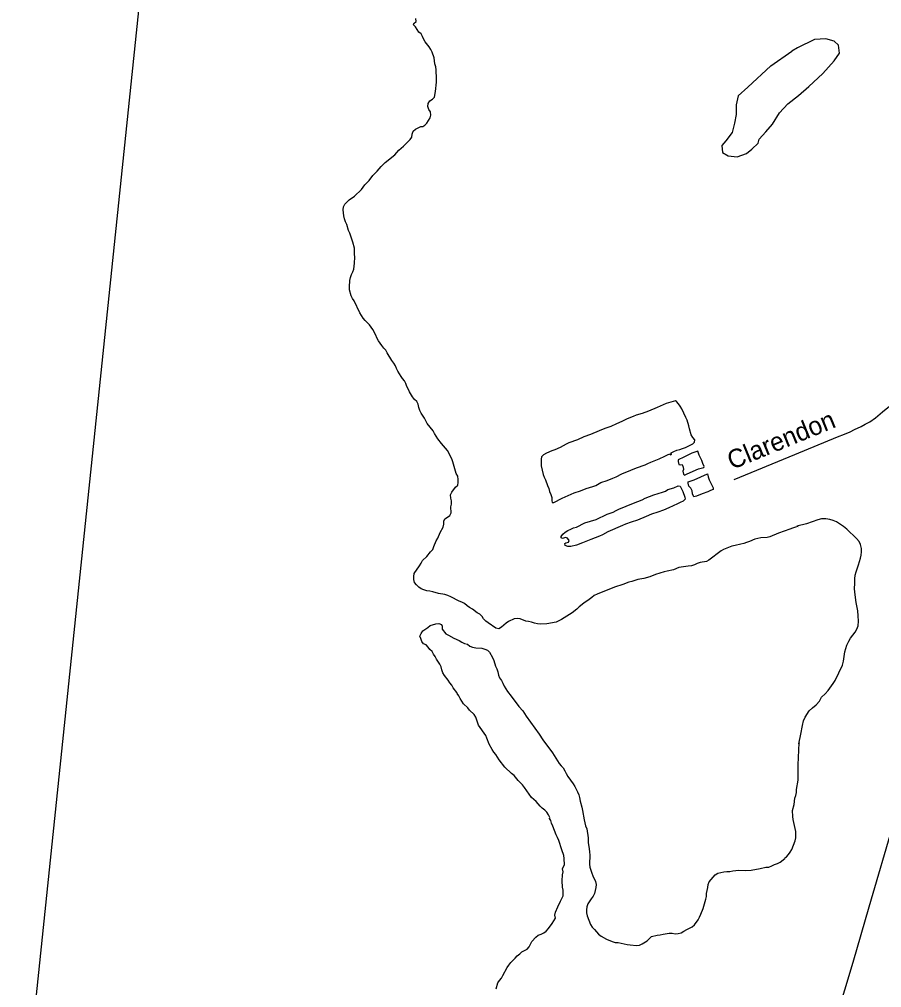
# Model space of a CAD drawing. Extents: x 2290055 to 2389491, y 66597 to 237875.
# Drawn here: x 2325589 to 2330030, y 101465 to 106455 of the extents above; entities that cross this region are included whole.
import ezdxf

# ---------------------------------------------------------------- set-up
doc = ezdxf.new("R2010")
doc.units = 0
for name, color, linetype in [('Exist Hydrographic Island Shore', 7, 'Continuous'), ('Exist Hydrographic Pond Under 1500 Sq Ft', 7, 'Continuous'), ('Exist Road Non-System Type 51', 7, 'Continuous'), ('Exist Road Non-System Type 51 Label', 7, 'Continuous'), ('Exist Road Secondary Type 51 Attributed', 7, 'Continuous'), ('Map Preparation Inset Cut Line', 7, 'Continuous')]:
    doc.layers.add(name, color=color, linetype=linetype)

msp = doc.modelspace()

# ---------------------------------------------------------------- linework, layer by layer
at = {"layer": 'Exist Hydrographic Island Shore'}
for points in [[(2327263.5, 105426.8), (2327259.7, 105442.6), (2327257.5, 105457.6), (2327257, 105473.1), (2327259, 105488.7), (2327266, 105502), (2327276.5, 105514.7), (2327288, 105525), (2327314.7, 105544.2), (2327350.5, 105577.4), (2327368.5, 105602.1), (2327390.5, 105624.9), (2327409, 105650), (2327431.7, 105672.4), (2327452, 105696.3), (2327473, 105718.2), (2327522.2, 105757), (2327543.7, 105780.5), (2327568, 105800.8), (2327590.5, 105823.6), (2327601, 105835.9), (2327609.5, 105848.4), (2327612.5, 105863.3), (2327617, 105878.4), (2327629, 105888.6), (2327642.5, 105896.7), (2327656.7, 105903.1), (2327666.5, 105902.5), (2327677.5, 105909.6), (2327688, 105920.8), (2327705, 105946.9), (2327708.2, 105961.7), (2327705.7, 105977.8), (2327697.2, 105990.8), (2327692.7, 106005.6), (2327693.7, 106022.1), (2327703.5, 106034.7), (2327716, 106043.6), (2327726.7, 106054.1), (2327732.2, 106083.7), (2327737.5, 106132.1), (2327737.7, 106148), (2327735.5, 106195.4), (2327733.2, 106210.2), (2327729.5, 106225.8), (2327724.7, 106256), (2327715, 106286.6), (2327708, 106300.4), (2327699.2, 106313.6), (2327679.5, 106339.3), (2327671.5, 106352), (2327665.2, 106367.1), (2327658, 106380.3), (2327646, 106389.6), (2327638.5, 106403.5), (2327630, 106416.6), (2327618.5, 106427.4), (2327620.2, 106433.1), (2327632, 106443.8), (2327631, 106459.2)], [(2327672.5, 103514.7), (2327658.5, 103520.9), (2327645.5, 103529), (2327633.5, 103540.3), (2327624.7, 103553.3), (2327621, 103568.8), (2327620, 103584.5), (2327622.7, 103599.9), (2327650, 103638.7), (2327658.5, 103652), (2327666, 103665.7), (2327687.5, 103687.1), (2327706.7, 103711.9), (2327718.2, 103723.4), (2327723.2, 103738.5), (2327735.2, 103768), (2327743.5, 103781.5), (2327757, 103810.3), (2327772, 103838.2), (2327775, 103853.5), (2327775, 103868.6), (2327780.5, 103881), (2327793.5, 103889.2), (2327805.7, 103898.3), (2327813.7, 103911.8), (2327811.7, 103942.1), (2327814, 103957.5), (2327814.5, 103973.7), (2327810.7, 103988.3), (2327809, 104004.1), (2327817, 104017.9), (2327835.5, 104044.1), (2327846.7, 104054.2), (2327849, 104069), (2327848.5, 104084.5), (2327846.5, 104101.2), (2327839, 104114.6), (2327821.5, 104174.6), (2327815.7, 104189.6), (2327794.7, 104233), (2327763.7, 104269.2), (2327744.2, 104294.1), (2327727.2, 104321.1), (2327719.7, 104334.9), (2327689.5, 104372), (2327675, 104400.5), (2327658, 104425.8), (2327651.5, 104439.7), (2327647, 104455.3), (2327643.5, 104471.2), (2327635.2, 104485), (2327623.7, 104496.8), (2327613.7, 104509), (2327598.2, 104536.4), (2327592.2, 104550.7), (2327584, 104563.8), (2327578.7, 104577.9), (2327572.2, 104591.8), (2327563, 104604), (2327556, 104614.1), (2327538.7, 104642.7), (2327531.5, 104655.9), (2327525.5, 104670.3), (2327518, 104683.9), (2327507.7, 104696.5), (2327483.2, 104737), (2327476, 104750.5), (2327465.2, 104761.2), (2327455.7, 104774.1), (2327448, 104787.2), (2327438.7, 104799.2), (2327430.5, 104814.1), (2327424.2, 104828.4), (2327409, 104856.2), (2327391.7, 104881.1), (2327370, 104903.4), (2327359.7, 104915.2), (2327350.7, 104928.5), (2327342, 104942.7), (2327314, 105003.9), (2327305, 105016.6), (2327297.5, 105030.7), (2327290, 105060.7), (2327289.5, 105076.1), (2327290.7, 105109.2), (2327294.5, 105125.4), (2327299, 105139.8), (2327305.7, 105153.7), (2327311, 105168), (2327314, 105183.2), (2327315.5, 105198.1), (2327316, 105229.8), (2327314.5, 105245.7), (2327314.2, 105276.6), (2327307, 105306.5), (2327291.7, 105352.7), (2327284.7, 105366.7), (2327275.7, 105397.4), (2327269, 105411), (2327263.5, 105426.8)], [(2329926.2, 103727.7), (2329922.2, 103748.3), (2329914, 103764), (2329901, 103779.8), (2329850.7, 103828.5), (2329833.2, 103841.8), (2329797.7, 103865.5), (2329780.7, 103872.7), (2329763.2, 103877.6), (2329743.2, 103881.2), (2329719.8, 103880.9), (2329701, 103876.8), (2329643.7, 103855.9), (2329593.5, 103844), (2329601, 103840.8), (2329586, 103838.1), (2329571.5, 103833.6), (2329557.5, 103827.1), (2329498.5, 103806.9), (2329455, 103788.7), (2329440.5, 103784.8), (2329407.7, 103782.9), (2329378, 103777.1), (2329349, 103764.5), (2329334.5, 103760), (2329320.2, 103753.7), (2329305.7, 103749.7), (2329275, 103744.3), (2329259, 103739.5), (2329216.2, 103723.4), (2329203.5, 103715.5), (2329141, 103668.9), (2329127.5, 103661.8), (2329095.7, 103655.4), (2329079.7, 103650.8), (2329065.7, 103644.2), (2329050.2, 103639.1), (2329034.5, 103637.7), (2328986, 103629.5), (2328957.5, 103618.9), (2328925.5, 103610.7), (2328910.7, 103607.9), (2328864.7, 103595), (2328836.2, 103582.3), (2328805, 103574.4), (2328773.7, 103568), (2328744, 103558.7), (2328728.5, 103554.8), (2328698, 103543.4), (2328653.5, 103528.9)], [(2328889.7, 101736.9), (2328904.2, 101741.6), (2328935.7, 101746.3), (2328951.5, 101745.2), (2328966.7, 101743.1), (2328982.5, 101743.8), (2328998.2, 101748.5), (2329012, 101756.9), (2329027.2, 101764.1), (2329054.5, 101778.7), (2329066, 101789.4), (2329085.5, 101815), (2329092.7, 101828.2), (2329099.2, 101843.3), (2329110.5, 101873.5), (2329124.5, 101920.9), (2329127.7, 101935.7), (2329129, 101950.7), (2329135.5, 101980.8), (2329137, 101996.1), (2329141.5, 102011), (2329151.7, 102023.3), (2329162.5, 102033.9), (2329172.7, 102046.4), (2329186.2, 102054.6), (2329201.5, 102059.2), (2329217.5, 102062.5), (2329233.2, 102063.8), (2329248.2, 102063.7), (2329263.2, 102067), (2329295.5, 102070.8), (2329327.2, 102069.4), (2329357.5, 102071.1), (2329404.2, 102078.9), (2329434.2, 102085.4), (2329449.7, 102086.9), (2329464, 102092.4), (2329478.5, 102099.3), (2329493.2, 102104.8), (2329507.5, 102111.9), (2329531, 102131.1), (2329530.5, 102132.4), (2329540.2, 102140), (2329551, 102151), (2329559.7, 102163.2), (2329567.5, 102177.1), (2329585.5, 102221.3), (2329588, 102237.9), (2329588, 102270.2), (2329582.2, 102301.1), (2329574.5, 102331.8), (2329572.7, 102347.8), (2329571.2, 102378.4), (2329580.2, 102408.4), (2329583.2, 102441), (2329588.5, 102455.4), (2329591.5, 102470.7), (2329592, 102487.1), (2329601, 102534), (2329601, 102613.1), (2329606, 102726.9), (2329603.2, 102722.4), (2329614.5, 102771.6), (2329622, 102815.4), (2329628.5, 102840.1), (2329635.7, 102858.5), (2329656.5, 102890.9), (2329674, 102906.5), (2329693.2, 102921.8), (2329709.5, 102940.9), (2329721.2, 102962), (2329739, 102979.1), (2329754.2, 102997), (2329780.7, 103032.9), (2329790.5, 103048.4), (2329828.7, 103126.3), (2329834.5, 103147.9), (2329841.5, 103195.5), (2329845.7, 103213.5), (2329851.7, 103230.4), (2329860.7, 103250.2), (2329870, 103266.8), (2329893.5, 103297.1), (2329903, 103312.9), (2329909.5, 103329.8), (2329911.2, 103353.6), (2329909.7, 103382), (2329907, 103407.6), (2329898.5, 103449.8), (2329892, 103503.4), (2329891, 103522.5), (2329892.2, 103547.1), (2329892.2, 103571.5), (2329894.7, 103591.2), (2329899.2, 103607.7), (2329911.5, 103644.8), (2329920.7, 103678.5), (2329924.2, 103694.1), (2329926.5, 103711.4), (2329926.2, 103727.7)], [(2328653.5, 103528.9), (2328564.5, 103492.8), (2328550.2, 103485.2), (2328537, 103476.2), (2328524.5, 103465.8), (2328497, 103446.9), (2328472.2, 103426.8), (2328461, 103416.2), (2328436.2, 103396.3), (2328394.5, 103371.5), (2328382, 103362.8), (2328368, 103354.8), (2328353.2, 103348), (2328306, 103339.2), (2328273.5, 103338.4), (2328257.7, 103340), (2328242.2, 103343.7), (2328227, 103348.8), (2328211.7, 103352.8), (2328196.7, 103354.1), (2328168.5, 103366.4), (2328153, 103367.8), (2328137.2, 103365.5), (2328108.7, 103352.2), (2328096.2, 103343.6), (2328072.7, 103323.3), (2328058.7, 103315), (2328043.7, 103318.4), (2328003.7, 103344.5), (2327991.5, 103354), (2327979.5, 103365), (2327972.7, 103378.5), (2327960.5, 103389.1), (2327947.5, 103396.8), (2327922, 103415.3), (2327908.2, 103423.8), (2327894.7, 103433.4), (2327882.2, 103444.5), (2327868.7, 103452.2), (2327854.2, 103457.4), (2327811, 103479.3), (2327796.2, 103486), (2327780.2, 103490.6), (2327748, 103496.1), (2327718.7, 103504.6), (2327702.5, 103508.4), (2327687, 103510.9), (2327672.5, 103514.7)], [(2327652.2, 103276.6), (2327658.7, 103290.4), (2327666.7, 103304.3), (2327692.5, 103321.3), (2327704, 103331.6), (2327734.5, 103339.6), (2327750, 103341.3), (2327762.5, 103337.3), (2327767.2, 103328.6), (2327767.2, 103312.7), (2327785.2, 103288.4), (2327799.5, 103280.9), (2327826, 103265.3), (2327854.2, 103253.3), (2327867.7, 103244.9), (2327882, 103238.3), (2327896.7, 103234.4), (2327908.5, 103225), (2327923.2, 103220.1), (2327939.2, 103216.2), (2327971.5, 103213.9), (2327986, 103209.9), (2328000.5, 103204.9), (2328011.2, 103193.9), (2328026.5, 103166.2), (2328032.5, 103151.6), (2328041.5, 103122.1), (2328047.5, 103107.6), (2328052.5, 103092), (2328056.7, 103075.8), (2328062.5, 103061.1), (2328071.5, 103048.2), (2328079, 103034.5), (2328086, 103019.1), (2328103.5, 102991.6), (2328122.2, 102967.9), (2328161, 102914.4), (2328182.2, 102891.1), (2328198.5, 102863.7), (2328267, 102770.8), (2328285.2, 102741.4), (2328335.5, 102674.5), (2328369.2, 102619.5), (2328379.2, 102608), (2328390.2, 102597.4), (2328398.5, 102582.9), (2328404.5, 102568.1), (2328413.5, 102552.9), (2328441.2, 102515.5), (2328450, 102501.6), (2328464.2, 102473.5), (2328470, 102459.3), (2328474.2, 102444.4), (2328477.5, 102427), (2328486, 102395.4), (2328489.5, 102378.5), (2328498, 102329.6), (2328505.7, 102299.3), (2328511.5, 102284), (2328518.5, 102237.5), (2328518, 102228.2), (2328518.7, 102213.1), (2328523, 102180.4), (2328526, 102164.4), (2328526.5, 102148.1), (2328525.5, 102101.2), (2328528, 102086.3), (2328533.2, 102071.4), (2328537.5, 102055.4), (2328543.2, 102041.1), (2328557, 102011.9), (2328560.2, 101996.7), (2328558.5, 101980.6), (2328552, 101949.7), (2328544.2, 101936.3), (2328534.5, 101923.4), (2328517.7, 101897.1), (2328512.5, 101882), (2328510.5, 101866.3), (2328510.5, 101850.7), (2328514.2, 101834.8), (2328530, 101790.3), (2328539.2, 101777.3), (2328551, 101765.4), (2328571.7, 101740.7), (2328585.5, 101730.6), (2328613.5, 101715), (2328641.5, 101702.2), (2328657, 101698.2), (2328673, 101697), (2328688.5, 101694.7), (2328719.7, 101688.1), (2328735, 101685.9), (2328767, 101682.8), (2328782.2, 101684.1), (2328796.5, 101690.8), (2328823.2, 101705.8), (2328844.2, 101728.3), (2328874.7, 101736.4), (2328889.7, 101736.9)], [(2328330.5, 102312.8), (2328326.5, 102327.2), (2328318.7, 102337.2), (2328321.2, 102341.5), (2328314.5, 102355.2), (2328305.5, 102369.1), (2328295.2, 102380), (2328282.5, 102389.4), (2328271.2, 102399.7), (2328251.2, 102424), (2328227, 102445.8), (2328190, 102497.4), (2328179.5, 102510.4), (2328157.7, 102532.1), (2328137.5, 102558.2), (2328123.5, 102568.1), (2328089.7, 102602), (2328060, 102639.7), (2328043.7, 102667), (2328033.5, 102679.1), (2328023.7, 102692.5), (2328008.2, 102719.8), (2327997.2, 102750.3), (2327990.7, 102764), (2327954.2, 102817.7), (2327945.5, 102844), (2327939.5, 102858.5), (2327932.2, 102872), (2327908.2, 102895.5), (2327898.5, 102907.3), (2327875.7, 102927.3), (2327859, 102955.1), (2327852.5, 102968.8), (2327843.7, 102981.3), (2327842.2, 102985.4), (2327824, 103009.9), (2327816, 103023.1), (2327806.2, 103035.7), (2327798, 103049.2), (2327778.2, 103074.6), (2327769.2, 103088), (2327764.5, 103102.9), (2327762.2, 103117.8), (2327755.2, 103132.4), (2327737.2, 103157.7), (2327730.2, 103171.2), (2327722, 103183.9), (2327714.5, 103197.6), (2327703.2, 103207.9), (2327694.5, 103220.6), (2327684, 103231.6), (2327671, 103237.7), (2327661.2, 103249.3), (2327657, 103263.9), (2327652.2, 103276.6)], [(2328045, 101459.8), (2328054, 101489.5), (2328061.7, 101502.4), (2328071.5, 101514.9), (2328079.5, 101527.9), (2328101, 101568.8), (2328110.5, 101581.8), (2328121, 101594.3), (2328143, 101617.3), (2328152.7, 101629.6), (2328166, 101638.8), (2328177.2, 101649.3), (2328190.7, 101657.2), (2328204.5, 101663.9), (2328214.7, 101675), (2328221, 101689.3), (2328229, 101702.7), (2328248.5, 101725.8), (2328261.7, 101735.1), (2328276.5, 101740.3), (2328290.7, 101748.1), (2328303, 101757.1), (2328314.2, 101769.6), (2328332.5, 101795.5), (2328349.5, 101823.5), (2328347.7, 101838.5), (2328349.7, 101854.1), (2328362.5, 101882.4), (2328376.7, 101910), (2328389, 101938.1), (2328390.2, 101953.2), (2328390.2, 101968.4), (2328386, 101983.3), (2328385, 102015.1), (2328386.5, 102046.7), (2328390, 102061.9), (2328386, 102077.1), (2328389.2, 102085.3), (2328396.5, 102098.6), (2328394.7, 102130.4), (2328392.5, 102145.8), (2328383.7, 102176.2), (2328367, 102224.1), (2328360.5, 102239.3), (2328353.2, 102252.8), (2328337.2, 102298.1), (2328330.5, 102312.8)]]:
    msp.add_lwpolyline(points, dxfattribs=at)
at = {"layer": 'Exist Hydrographic Pond Under 1500 Sq Ft'}
msp.add_line((2329458.9, 106216.2), (2329567, 106290.7), dxfattribs=at)
for points in [[(2329458.9, 106216.2), (2329340.9, 106105.6), (2329290.7, 106060.4), (2329280.7, 106015.2), (2329280.7, 105965), (2329273.2, 105919.8), (2329260.6, 105872), (2329228, 105829.3), (2329207.9, 105804.2), (2329210.4, 105769.1), (2329240.5, 105751.5), (2329285.7, 105746.5), (2329333.4, 105764), (2329361, 105786.6), (2329393.7, 105816.8), (2329398.7, 105836.9), (2329433.8, 105874.6), (2329469, 105914.7), (2329504.1, 105972.5), (2329546.8, 106020.2), (2329602, 106062.9), (2329654.7, 106108.2), (2329727.5, 106176), (2329785.2, 106241.3), (2329812.8, 106281.5), (2329807.8, 106321.7), (2329785.2, 106341.8), (2329742.5, 106354.3), (2329684.8, 106351.8), (2329597, 106309.1), (2329567, 106290.7)], [(2328342, 103964.7), (2328385.5, 103988.2), (2328431.5, 104008.9), (2328447.2, 104014.9), (2328479, 104025), (2328509, 104037.4), (2328542.5, 104047.3), (2328558.2, 104053.2), (2328584.5, 104068.8), (2328617, 104079.2), (2328646.5, 104090), (2328662.7, 104097.2), (2328691.7, 104112.6), (2328737.7, 104131.1), (2328767.2, 104144.1), (2328812.7, 104159.5), (2328826.5, 104166.7), (2328841.7, 104173.4), (2328884.7, 104190.8), (2328913.2, 104204.2), (2328926.7, 104211.6), (2328939.2, 104216), (2328943.2, 104211), (2328947.2, 104213.6), (2328946.5, 104221.3), (2328960, 104228.9), (2328975.7, 104234.6), (2328990.7, 104238.5), (2329005, 104244.1), (2329019.7, 104248.8), (2329030, 104253.3), (2329057, 104267.4), (2329066.7, 104276.3), (2329068.5, 104288.7), (2329058, 104300.9), (2329049.7, 104313.9), (2329041.2, 104344.3), (2329037.7, 104359.8), (2329028.5, 104390.1), (2329022.5, 104403.8), (2329001.5, 104447.1), (2328993.2, 104461.2), (2328984.5, 104473.8), (2328974.2, 104484.9), (2328967.7, 104489.2), (2328920.5, 104474.8), (2328904.7, 104468.8), (2328873.7, 104454.2), (2328829, 104435.5), (2328796.5, 104423.9), (2328765.2, 104415), (2328751, 104407.8), (2328720, 104396.1), (2328692.7, 104382.6), (2328664.5, 104371.1), (2328635, 104356.7), (2328604.2, 104345.9), (2328575, 104334.5), (2328530.2, 104315.5), (2328496.7, 104302.9), (2328463.2, 104288.8), (2328418.5, 104272.3), (2328404.5, 104265.9), (2328375.2, 104249.3), (2328346.2, 104236.7), (2328331.7, 104231.9), (2328303.2, 104219.9), (2328289, 104211.2), (2328278, 104200.5), (2328275.7, 104188.1), (2328277.2, 104154.8), (2328287.2, 104109.7), (2328292, 104095.3), (2328298.7, 104081.5), (2328309.5, 104052.3), (2328316, 104037.9), (2328319.2, 104021.5), (2328326.7, 104006.7), (2328330.7, 103991), (2328331.5, 103975.7), (2328333.7, 103965.4), (2328342, 103964.7)], [(2329014, 104105.7), (2329028.5, 104113.2), (2329086.5, 104138.2), (2329101, 104142.9), (2329114.7, 104146), (2329116, 104151.2), (2329109.5, 104165.4), (2329104.7, 104181), (2329097, 104195.5), (2329090.7, 104209.6), (2329083.5, 104229), (2329053, 104219.2), (2329011.5, 104198.6), (2328983, 104186), (2328982.7, 104176.7), (2328986.5, 104161.6), (2328991.7, 104160.2), (2329002, 104161.4), (2329008.2, 104146.8), (2329010.5, 104135.6), (2329005.5, 104126.8), (2329009.7, 104111.9), (2329014, 104105.7)], [(2329062.5, 103994.9), (2329056.5, 104009.3), (2329055.2, 104024.7), (2329047.2, 104038.4), (2329037.2, 104050.1), (2329033, 104065.2), (2329034.5, 104071), (2329064.7, 104082.2), (2329132.7, 104112.7), (2329137, 104096.8), (2329142, 104082), (2329162.5, 104040.1), (2329163, 104032.4), (2329148.5, 104027.6), (2329134.5, 104020.2), (2329105.2, 104010.2), (2329076.5, 103997.9), (2329062.5, 103994.9)], [(2328429.5, 103738.2), (2328414, 103738.8), (2328400, 103744.2), (2328398, 103753.6), (2328403.5, 103757.5), (2328417.5, 103760.6), (2328421, 103769), (2328412.5, 103781.9), (2328402, 103784.4), (2328387.2, 103779.8), (2328378.7, 103782.7), (2328379.5, 103790.8), (2328388.5, 103802.9), (2328401, 103812.3), (2328414.7, 103820.9), (2328429.5, 103828.2), (2328443.5, 103833.9), (2328458.2, 103838.8), (2328501, 103859.8), (2328559.2, 103878.4), (2328617.2, 103905.1), (2328647, 103916.2), (2328662.5, 103923.3), (2328677.2, 103931.1), (2328752.2, 103962.4), (2328797.2, 103979.5), (2328812, 103987.2), (2328856.7, 104005.5), (2328902, 104019.1), (2328916.5, 104024.5), (2328929.7, 104031.8), (2328960, 104041.3), (2328982.7, 104051.6), (2328993, 104049.7), (2329000.2, 104036.2), (2329006, 104022.3), (2329016, 103992.8), (2329017.5, 103983.3), (2329007.7, 103971.7), (2328993.2, 103964.6), (2328978.5, 103959), (2328935, 103937.4), (2328906.5, 103925.6), (2328876.7, 103915), (2328845.7, 103905.7), (2328816.7, 103892.4), (2328772, 103874.9), (2328740.2, 103864.7), (2328710.5, 103853.1), (2328695.7, 103845.9), (2328620.2, 103814.5), (2328592.2, 103798.8), (2328577.7, 103792.4), (2328532.5, 103775), (2328489.5, 103756.7), (2328459.2, 103745.6), (2328429.5, 103738.2)]]:
    msp.add_lwpolyline(points, dxfattribs=at)
at = {"layer": 'Exist Road Non-System Type 51'}
msp.add_lwpolyline([(2329271, 104084.1), (2329584, 104213.3), (2329802.9, 104303.4), (2329838.8, 104317.9), (2329868.8, 104330.2), (2329891.3, 104342), (2329924.6, 104356.7), (2329946.1, 104369.1), (2329970.2, 104381.2), (2329998, 104401.6), (2330034.2, 104431.9), (2330122.9, 104503.1), (2330182.6, 104547.4), (2330229.4, 104583.7), (2330271.7, 104616.6), (2330293.7, 104626.6), (2330315.6, 104637), (2330341.6, 104643.3), (2330530.9, 104695.1), (2330748.5, 104745.3)], dxfattribs=at)
at = {"layer": 'Exist Road Secondary Type 51 Attributed'}
msp.add_lwpolyline([(2330094, 102319.1), (2329965.1, 101879.9), (2329882, 101594.1), (2329796.9, 101310.3)], dxfattribs=at)
at = {"layer": 'Map Preparation Inset Cut Line'}
msp.add_lwpolyline([(2327293.1, 115381.1), (2326421, 108601.1), (2323940.9, 84753.9), (2319662, 79548.4), (2319961.8, 76608.6), (2326693.5, 76608.6), (2329528, 82750.7), (2336452.5, 105360.7), (2339748.2, 115381.1)], close=True, dxfattribs=at)

# ---------------------------------------------------------------- texts
at = {"layer": 'Exist Road Non-System Type 51 Label'}
msp.add_text('Clarendon', height=95, rotation=22.3506, dxfattribs=at).set_placement((2329259.2, 104133))

doc.saveas('drawing.dxf')
